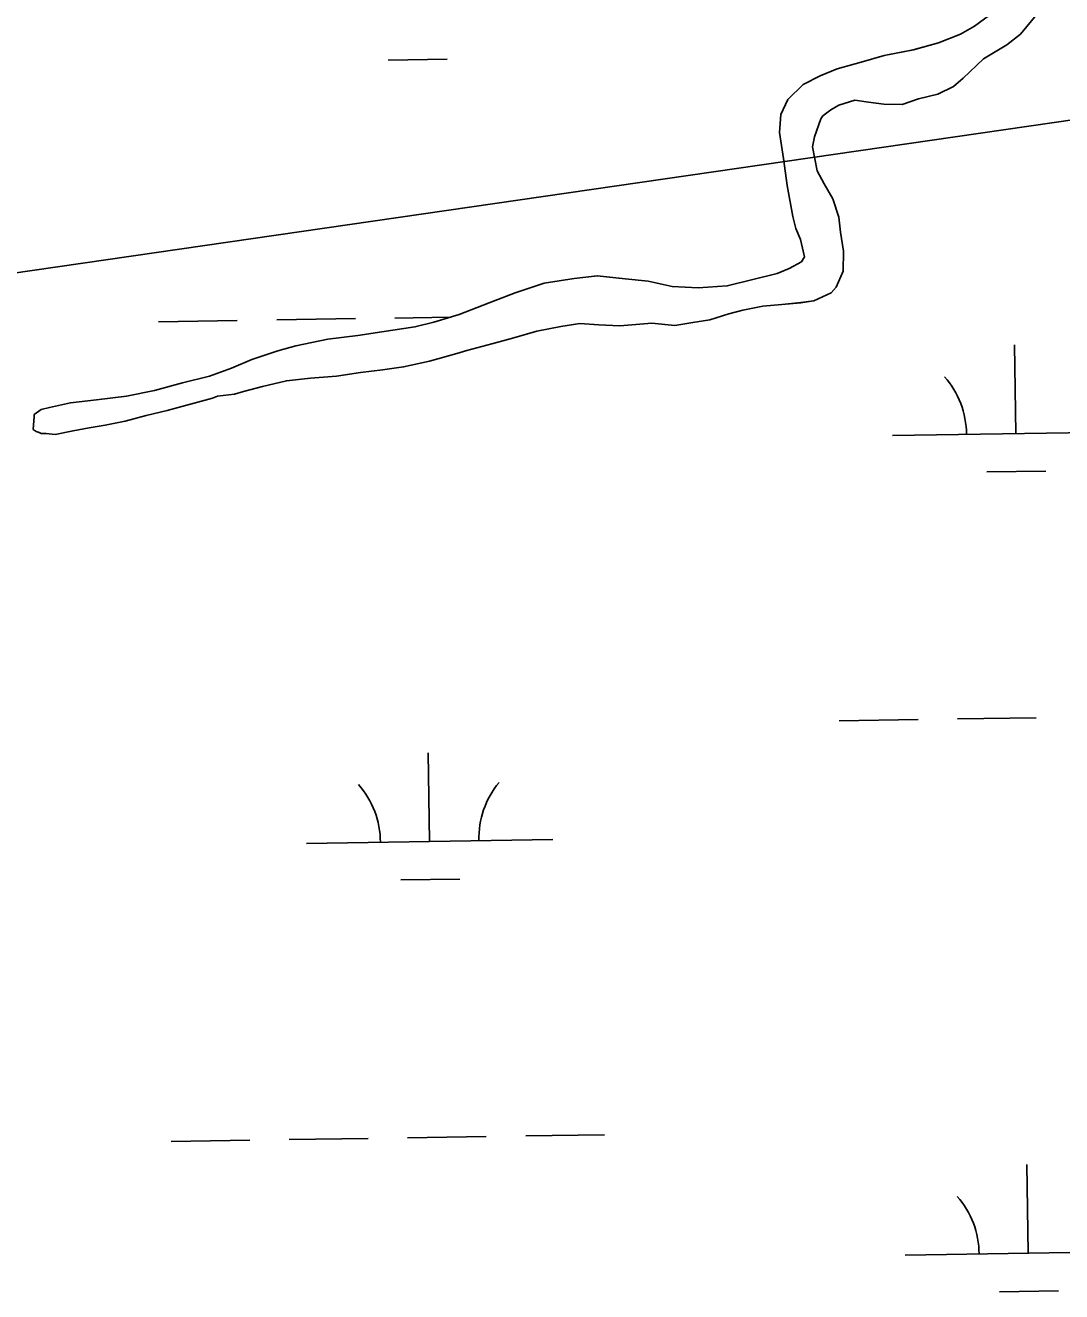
# Model space of a CAD drawing. Extents: x 3823584 to 3861785, y 301729 to 327625.
# Drawn here: x 3856203 to 3856624, y 324295 to 324809 of the extents above; entities that cross this region are included whole.
import ezdxf

# ---------------------------------------------------------------- set-up
doc = ezdxf.new("R2010")
doc.units = 0
for name, color, linetype in [('V-TOPO-SHOR', 7, 'Continuous'), ('V-UTIL-LINE', 7, 'Continuous'), ('V-WETL-SWMP', 7, 'Continuous')]:
    doc.layers.add(name, color=color, linetype=linetype)

msp = doc.modelspace()

# ---------------------------------------------------------------- linework, layer by layer
at = {"layer": 'V-TOPO-SHOR'}
for points in [[(3856512.69, 324779.08), (3856518.83, 324785.11), (3856525.76, 324788.7), (3856532.69, 324791.47), (3856542.46, 324794.22), (3856551.81, 324796.97), (3856563.6, 324799.29), (3856573.78, 324802.04), (3856582.74, 324805.6), (3856588.45, 324808.8), (3856596.63, 324814.81)], [(3856614.22, 324814.14), (3856607.09, 324805.6), (3856601.57, 324801.34), (3856592.12, 324795.56), (3856583.82, 324787.8), (3856579.87, 324784.32)], [(3856579.87, 324784.32), (3856573.58, 324781.24), (3856565.73, 324779.36), (3856559.05, 324777.07), (3856551.61, 324777.14), (3856545.35, 324777.99), (3856539.88, 324778.82)], [(3856539.88, 324778.82), (3856533.36, 324776.85), (3856530.1, 324774.85), (3856526.83, 324772.45), (3856526, 324771.24), (3856523.5, 324763.96), (3856522.65, 324759.91), (3856524.59, 324750.15), (3856527.38, 324744.85), (3856530.97, 324738.73), (3856533.34, 324731.4), (3856534.09, 324725.31), (3856535.23, 324717.58), (3856535.16, 324709.47), (3856532.26, 324703), (3856530.2, 324700.59), (3856523.27, 324697.41), (3856517.99, 324696.64), (3856510.27, 324695.91), (3856502.56, 324695.17), (3856494.42, 324693.62), (3856488.73, 324692.05), (3856481, 324689.69), (3856474.08, 324688.54), (3856466.77, 324687.39), (3856457.44, 324688.29), (3856444.45, 324687.2), (3856435.93, 324687.68), (3856428.22, 324688.16), (3856420.5, 324687.02), (3856410.74, 324685.08), (3856401.38, 324682.33), (3856392.43, 324679.98), (3856382.26, 324677.23), (3856378.19, 324676.06), (3856367.2, 324672.91), (3856356.63, 324670.58), (3856348.09, 324669.44), (3856339.16, 324668.31), (3856329.4, 324666.78), (3856318.84, 324666.07), (3856309.09, 324664.94), (3856299.33, 324662.6), (3856291.6, 324660.65), (3856287.94, 324659.46), (3856281.03, 324658.72), (3856278.99, 324657.92), (3856260.68, 324652.82), (3856252.14, 324650.87), (3856243.6, 324648.52), (3856235.47, 324646.97), (3856228.96, 324645.82), (3856222.46, 324644.66), (3856215.14, 324643.11), (3856211.49, 324643.55), (3856209.46, 324643.57), (3856208.65, 324643.98), (3856207.44, 324644.4), (3856206.23, 324645.22), (3856206.69, 324650.49), (3856206.69, 324651.3), (3856209.55, 324653.31), (3856212.81, 324654.09), (3856221.35, 324656.04), (3856231.91, 324657.15), (3856244.1, 324658.66), (3856255.48, 324660.99), (3856266.88, 324664.12), (3856277.86, 324666.86), (3856286.82, 324670.02), (3856294.97, 324673.6), (3856305.56, 324677.15), (3856312.88, 324679.11), (3856325.89, 324681.83), (3856338.08, 324683.34), (3856347.84, 324684.87), (3856361.25, 324686.77), (3856368.98, 324688.73), (3856379.15, 324691.88), (3856391.37, 324696.63), (3856401.96, 324700.59), (3856413.77, 324704.53), (3856425.96, 324706.45), (3856435.3, 324707.58), (3856446.66, 324706.25), (3856455.98, 324705.35), (3856465.7, 324703.23), (3856476.25, 324702.72), (3856488.02, 324703.42), (3856508.36, 324708.5), (3856513.25, 324710.49), (3856518.15, 324713.28), (3856519.39, 324715.3), (3856517.83, 324722.21), (3856515.84, 324726.7), (3856514.67, 324731.58), (3856512.36, 324744.18), (3856510.83, 324755.15), (3856509.31, 324765.72), (3856509.79, 324773.02), (3856512.69, 324779.08)]]:
    msp.add_lwpolyline(points, dxfattribs=at)
at = {"layer": 'V-UTIL-LINE'}
msp.add_lwpolyline([(3852941.92, 325727.47), (3854368.83, 325074.06), (3855408.47, 324594.35), (3859407.65, 325173.29)], dxfattribs=at)
at = {"layer": 'V-WETL-SWMP'}
for p, q in [((3856596.63, 324814.81), (3856588.45, 324808.8)), ((3856607.09, 324805.6), (3856614.22, 324814.14)), ((3856588.45, 324808.8), (3856582.74, 324805.6)), ((3856582.74, 324805.6), (3856573.78, 324802.04)), ((3856601.57, 324801.34), (3856607.09, 324805.6)), ((3856563.61, 324799.29), (3856551.81, 324796.97)), ((3856573.78, 324802.04), (3856563.61, 324799.29)), ((3856592.12, 324795.56), (3856601.57, 324801.34)), ((3856350.33, 324795.02), (3856374.33, 324795.39)), ((3856542.46, 324794.22), (3856532.69, 324791.47)), ((3856551.81, 324796.97), (3856542.46, 324794.22)), ((3856583.82, 324787.8), (3856592.12, 324795.56)), ((3856525.76, 324788.7), (3856518.83, 324785.11)), ((3856532.69, 324791.47), (3856525.76, 324788.7)), ((3856579.87, 324784.32), (3856583.82, 324787.8)), ((3856518.83, 324785.11), (3856512.69, 324779.08)), ((3856573.58, 324781.24), (3856579.87, 324784.32)), ((3856512.69, 324779.08), (3856509.79, 324773.02)), ((3856530.1, 324774.85), (3856533.36, 324776.85)), ((3856533.36, 324776.85), (3856539.87, 324778.82)), ((3856539.87, 324778.82), (3856545.35, 324777.99)), ((3856545.35, 324777.99), (3856551.61, 324777.14)), ((3856551.61, 324777.14), (3856559.05, 324777.07)), ((3856559.05, 324777.07), (3856565.73, 324779.36)), ((3856565.73, 324779.36), (3856573.58, 324781.24)), ((3856509.79, 324773.02), (3856509.31, 324765.72)), ((3856526, 324771.24), (3856526.83, 324772.45)), ((3856526.83, 324772.45), (3856530.1, 324774.85)), ((3856523.5, 324763.96), (3856526, 324771.24)), ((3856509.31, 324765.72), (3856510.83, 324755.15)), ((3856522.65, 324759.91), (3856523.5, 324763.96)), ((3856524.59, 324750.15), (3856522.65, 324759.91)), ((3856510.83, 324755.15), (3856512.35, 324744.18)), ((3856527.38, 324744.85), (3856524.59, 324750.15)), ((3856512.35, 324744.18), (3856514.67, 324731.58)), ((3856530.97, 324738.73), (3856527.38, 324744.85)), ((3856533.34, 324731.4), (3856530.97, 324738.73)), ((3856514.67, 324731.58), (3856515.84, 324726.7)), ((3856534.09, 324725.31), (3856533.34, 324731.4)), ((3856515.84, 324726.7), (3856517.83, 324722.21)), ((3856535.23, 324717.58), (3856534.09, 324725.31)), ((3856517.83, 324722.21), (3856519.39, 324715.3)), ((3856519.39, 324715.3), (3856518.15, 324713.28)), ((3856535.16, 324709.47), (3856535.23, 324717.58)), ((3856513.25, 324710.49), (3856508.36, 324708.51)), ((3856518.15, 324713.28), (3856513.25, 324710.49)), ((3856425.96, 324706.45), (3856413.77, 324704.53)), ((3856435.31, 324707.58), (3856425.96, 324706.45)), ((3856446.66, 324706.25), (3856435.31, 324707.58)), ((3856455.98, 324705.35), (3856446.66, 324706.25)), ((3856465.7, 324703.23), (3856455.98, 324705.35)), ((3856508.36, 324708.51), (3856488.02, 324703.42)), ((3856532.26, 324703), (3856535.16, 324709.47)), ((3856401.96, 324700.59), (3856391.37, 324696.63)), ((3856413.77, 324704.53), (3856401.96, 324700.59)), ((3856476.25, 324702.72), (3856465.7, 324703.23)), ((3856488.02, 324703.42), (3856476.25, 324702.72)), ((3856523.27, 324697.41), (3856530.2, 324700.59)), ((3856530.2, 324700.59), (3856532.26, 324703)), ((3856391.37, 324696.63), (3856379.15, 324691.87)), ((3856494.42, 324693.62), (3856502.56, 324695.17)), ((3856502.56, 324695.17), (3856510.27, 324695.91)), ((3856510.27, 324695.91), (3856517.99, 324696.65)), ((3856517.99, 324696.65), (3856523.27, 324697.41)), ((3856257.11, 324688.93), (3856289.11, 324689.42)), ((3856305.11, 324689.67), (3856337.1, 324690.16)), ((3856353.1, 324690.41), (3856375.53, 324690.75)), ((3856379.15, 324691.87), (3856368.98, 324688.72)), ((3856474.08, 324688.54), (3856480.99, 324689.69)), ((3856480.99, 324689.69), (3856488.73, 324692.05)), ((3856488.73, 324692.05), (3856494.42, 324693.62)), ((3856347.84, 324684.87), (3856338.08, 324683.34)), ((3856361.25, 324686.77), (3856347.84, 324684.87)), ((3856368.98, 324688.72), (3856361.25, 324686.77)), ((3856401.38, 324682.33), (3856410.74, 324685.08)), ((3856410.74, 324685.08), (3856420.5, 324687.02)), ((3856420.5, 324687.02), (3856428.22, 324688.16)), ((3856428.22, 324688.16), (3856435.93, 324687.68)), ((3856435.93, 324687.68), (3856444.45, 324687.2)), ((3856444.45, 324687.2), (3856457.44, 324688.29)), ((3856457.44, 324688.29), (3856466.77, 324687.39)), ((3856466.77, 324687.39), (3856474.08, 324688.54)), ((3856312.88, 324679.11), (3856305.56, 324677.15)), ((3856325.89, 324681.83), (3856312.88, 324679.11)), ((3856338.08, 324683.34), (3856325.89, 324681.83)), ((3856382.26, 324677.23), (3856392.43, 324679.98)), ((3856392.43, 324679.98), (3856401.38, 324682.33)), ((3856605.17, 324643.54), (3856604.62, 324679.54)), ((3856305.56, 324677.15), (3856294.97, 324673.6)), ((3856367.2, 324672.91), (3856378.19, 324676.06)), ((3856378.19, 324676.06), (3856382.26, 324677.23)), ((3856286.82, 324670.02), (3856277.86, 324666.86)), ((3856294.97, 324673.6), (3856286.82, 324670.02)), ((3856339.16, 324668.31), (3856348.1, 324669.44)), ((3856348.1, 324669.44), (3856356.63, 324670.58)), ((3856356.63, 324670.58), (3856367.2, 324672.91)), ((3856266.88, 324664.12), (3856255.48, 324660.99)), ((3856277.86, 324666.86), (3856266.88, 324664.12)), ((3856299.33, 324662.6), (3856309.09, 324664.94)), ((3856309.09, 324664.94), (3856318.84, 324666.07)), ((3856318.84, 324666.07), (3856329.4, 324666.78)), ((3856329.4, 324666.78), (3856339.16, 324668.31)), ((3856244.1, 324658.66), (3856231.91, 324657.15)), ((3856255.48, 324660.99), (3856244.1, 324658.66)), ((3856279, 324657.92), (3856281.03, 324658.72)), ((3856281.03, 324658.72), (3856287.94, 324659.46)), ((3856287.94, 324659.46), (3856291.6, 324660.64)), ((3856291.6, 324660.64), (3856299.33, 324662.6)), ((3856209.55, 324653.31), (3856206.69, 324651.3)), ((3856212.81, 324654.09), (3856209.55, 324653.31)), ((3856221.35, 324656.04), (3856212.81, 324654.09)), ((3856231.91, 324657.15), (3856221.35, 324656.04)), ((3856260.68, 324652.82), (3856279, 324657.92)), ((3856206.69, 324650.49), (3856206.23, 324645.22)), ((3856206.69, 324651.3), (3856206.69, 324650.49)), ((3856235.47, 324646.97), (3856243.6, 324648.52)), ((3856243.6, 324648.52), (3856252.14, 324650.87)), ((3856252.14, 324650.87), (3856260.68, 324652.82)), ((3856206.23, 324645.22), (3856207.44, 324644.4)), ((3856207.44, 324644.4), (3856208.65, 324643.98)), ((3856208.65, 324643.98), (3856209.46, 324643.57)), ((3856209.46, 324643.57), (3856211.49, 324643.55)), ((3856211.49, 324643.55), (3856215.14, 324643.11)), ((3856215.14, 324643.11), (3856222.46, 324644.66)), ((3856222.46, 324644.66), (3856228.96, 324645.82)), ((3856228.96, 324645.82), (3856235.47, 324646.97)), ((3856555.18, 324642.77), (3856655.16, 324644.32)), ((3856593.41, 324627.93), (3856617.41, 324628.3)), ((3856533.55, 324526.99), (3856565.55, 324527.49)), ((3856581.54, 324527.73), (3856613.54, 324528.23)), ((3856367.22, 324477.99), (3856366.67, 324513.99)), ((3856317.23, 324477.22), (3856417.22, 324478.77)), ((3856355.46, 324462.38), (3856379.46, 324462.75)), ((3856262.24, 324356.29), (3856294.24, 324356.78)), ((3856310.24, 324357.03), (3856342.23, 324357.52)), ((3856358.23, 324357.77), (3856390.23, 324358.26)), ((3856406.22, 324358.51), (3856438.22, 324359)), ((3856610.3, 324310.91), (3856609.74, 324346.9)), ((3856560.3, 324310.14), (3856660.29, 324311.68)), ((3856598.54, 324295.29), (3856622.54, 324295.66))]:
    msp.add_line(p, q, dxfattribs=at)
for centre, start, end in [((3856549.93, 324643.17), 0.1115, 41.6552), ((3856311.98, 324477.62), 0.1115, 41.6552), ((3856422.45, 324479.32), 140.1115, 181.6552), ((3856555.06, 324310.53), 0.1115, 41.6552)]:
    msp.add_arc(centre, 35.25, start, end, dxfattribs=at)

doc.saveas('drawing.dxf')
